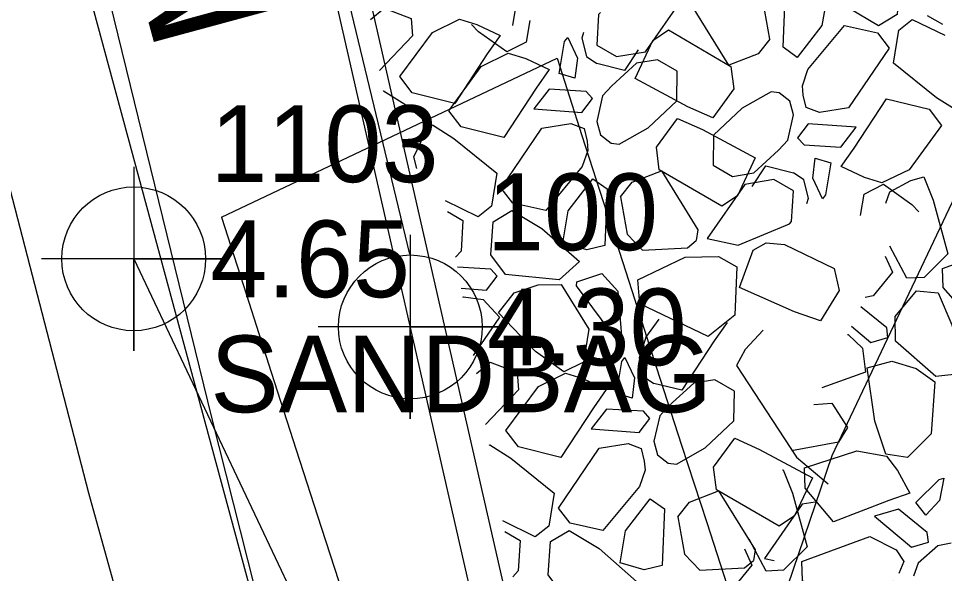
# Model space of a CAD drawing. Extents: x 3040896 to 3051146, y 687568 to 732976.
# Drawn here: x 3044039.04 to 3044069.22, y 721944.23 to 721962.31 of the extents above; entities that cross this region are included whole.
import ezdxf

# ---------------------------------------------------------------- set-up
doc = ezdxf.new("R2010")
doc.units = 0
for name, color, linetype in [('Default', 7, 'Continuous'), ('Exist Building Deck Patio Cogo Point CELL', 7, 'Continuous'), ('Exist Guardrail', 7, 'Continuous'), ('Exist Guardrail Text', 7, 'Continuous'), ('Exist Horizontal Alignment', 7, 'Continuous'), ('Exist Other Culture Area Outline', 7, 'Continuous'), ('Exist Other Culture Area Outline Cogo Point CELL', 7, 'Continuous'), ('Exist Right of Way Line', 7, 'Continuous'), ('Exist Roads EOP', 7, 'Continuous'), ('Exist Roads EOT', 7, 'Continuous'), ('Exist Roads Soil', 7, 'Continuous'), ('Exist Structure Major Bridge WW', 7, 'Continuous'), ('Exist Structure Major Bridge WW Cogo Elevation', 7, 'Continuous'), ('Exist Structure Major Bridge WW Cogo Number', 7, 'Continuous'), ('Exist Structure Major Bridge WW Cogo Point CELL', 7, 'Continuous'), ('Exist Structure Minor Head and End Wall', 7, 'Continuous'), ('Scratch_Level_0', 7, 'Continuous')]:
    doc.layers.add(name, color=color, linetype=linetype)

# ---------------------------------------------------------------- blocks, each defined once
blk = doc.blocks.new('EXIST BUILDING DECK PATIO COGO POINT')
at = {"layer": 'Exist Building Deck Patio Cogo Point CELL'}
blk.add_lwpolyline([(0, 0.06), (0, -0.06), (0, 0), (0.06, 0), (-0.06, 0)], dxfattribs=at)
blk.add_circle((0, 0), 0.04688, dxfattribs=at)
blk = doc.blocks.new('EXIST OTHER CULTURE AREA OUTLINE COGO POINT')
at = {"layer": 'Exist Other Culture Area Outline Cogo Point CELL'}
blk.add_lwpolyline([(0, 0.06), (0, -0.06), (0, 0), (0.06, 0), (-0.06, 0)], dxfattribs=at)
blk.add_circle((0, 0), 0.04688, dxfattribs=at)

msp = doc.modelspace()

# ---------------------------------------------------------------- linework, layer by layer
at = {"layer": 'Default'}
for p, q in [((3044063.959, 721961.375), (3044064.033, 721963.224)), ((3044063.522, 721961.638), (3044063.305, 721962.852)), ((3044069.165, 721962.115), (3044068.665, 721962.404)), ((3044052.527, 721961.86), (3044053.411, 721962.292)), ((3044053.411, 721962.292), (3044053.978, 721962.12)), ((3044053.978, 721962.12), (3044054.739, 721961.76)), ((3044051.88, 721961.745), (3044050.804, 721960.619)), ((3044056.939, 721961.695), (3044057.254, 721961.024)), ((3044057.457, 721961.854), (3044057.398, 721961.678)), ((3044057.398, 721961.678), (3044057.548, 721961.077)), ((3044054.12, 721960.75), (3044055.003, 721961.181)), ((3044055.003, 721961.181), (3044055.57, 721961.009)), ((3044064.422, 721961.048), (3044063.959, 721961.375)), ((3044055.57, 721961.009), (3044056.331, 721960.649)), ((3044057.254, 721961.024), (3044057.176, 721960.37)), ((3044057.548, 721961.077), (3044057.885, 721960.848)), ((3044059.182, 721960.855), (3044058.374, 721960.116)), ((3044057.176, 721960.37), (3044056.664, 721960.523)), ((3044050.925, 721959.943), (3044050.937, 721959.958)), ((3044058.374, 721960.116), (3044058.075, 721959.791)), ((3044063.567, 721959.923), (3044062.626, 721959.389)), ((3044063.835, 721959.887), (3044063.567, 721959.923)), ((3044064.18, 721959.615), (3044063.835, 721959.887)), ((3044064.615, 721959.818), (3044064.588, 721960.121)), ((3044057.404, 721959.251), (3044057.751, 721959.707)), ((3044058.075, 721959.791), (3044057.885, 721958.96)), ((3044064.301, 721959.176), (3044064.18, 721959.615)), ((3044064.715, 721959.412), (3044064.615, 721959.818)), ((3044055.839, 721959.365), (3044057.404, 721959.251)), ((3044064.111, 721958.345), (3044064.301, 721959.176)), ((3044052.261, 721958.508), (3044052.53, 721958.847)), ((3044057.47, 721958.724), (3044057.571, 721958.318)), ((3044057.885, 721958.96), (3044058.005, 721958.521)), ((3044058.618, 721958.214), (3044059.559, 721958.747)), ((3044064.781, 721958.885), (3044064.434, 721958.429)), ((3044066.346, 721958.771), (3044064.781, 721958.885)), ((3044058.005, 721958.521), (3044058.35, 721958.249)), ((3044057.571, 721958.318), (3044057.597, 721958.015)), ((3044058.35, 721958.249), (3044058.618, 721958.214)), ((3044063.811, 721958.02), (3044064.111, 721958.345)), ((3044063.003, 721957.281), (3044063.811, 721958.02)), ((3044064.931, 721957.112), (3044065.009, 721957.766)), ((3044065.009, 721957.766), (3044065.521, 721957.613)), ((3044066.615, 721957.127), (3044065.854, 721957.487)), ((3044064.637, 721957.059), (3044064.3, 721957.288)), ((3044068.066, 721957.386), (3044067.182, 721956.955)), ((3044057.763, 721957.088), (3044058.226, 721956.761)), ((3044064.787, 721956.458), (3044064.637, 721957.059)), ((3044065.247, 721956.441), (3044064.931, 721957.112)), ((3044067.182, 721956.955), (3044066.615, 721957.127)), ((3044068.126, 721957.034), (3044068.543, 721957.153)), ((3044058.226, 721956.761), (3044058.152, 721954.912)), ((3044058.664, 721956.498), (3044058.881, 721955.284)), ((3044064.729, 721956.282), (3044064.787, 721956.458)), ((3044053.02, 721956.021), (3044053.521, 721955.732)), ((3044062.499, 721954.929), (3044064.172, 721955.623)), ((3044059.378, 721954.765), (3044058.881, 721955.284)), ((3044060.84, 721954.842), (3044061.125, 721955.078)), ((3044061.485, 721955.142), (3044062.499, 721954.929)), ((3044059.378, 721954.765), (3044060.84, 721954.842)), ((3044062.984, 721954.764), (3044063.406, 721955.008)), ((3044063.406, 721955.008), (3044064.005, 721954.946)), ((3044059.226, 721953.8), (3044060.769, 721954.536)), ((3044060.769, 721954.536), (3044061.854, 721954.562)), ((3044067.288, 721954.573), (3044067.525, 721954.046)), ((3044057.32, 721954.397), (3044056.662, 721953.801)), ((3044056.662, 721953.801), (3044054.913, 721953.967)), ((3044057.231, 721953.735), (3044058.049, 721954.008)), ((3044058.049, 721954.008), (3044058.571, 721953.431)), ((3044055.194, 721953.37), (3044055.98, 721953.638)), ((3044055.98, 721953.638), (3044056.727, 721953.645)), ((3044059.288, 721953.01), (3044059.226, 721953.8)), ((3044053.519, 721953.233), (3044053.539, 721953.243)), ((3044053.539, 721953.243), (3044054.181, 721953.155)), ((3044058.571, 721953.431), (3044058.701, 721951.845)), ((3044059.483, 721951.916), (3044059.921, 721952.511)), ((3044059.483, 721951.916), (3044059.263, 721951.252)), ((3044066.062, 721952.02), (3044066.083, 721952.017)), ((3044066.083, 721952.017), (3044066.552, 721951.57)), ((3044068.943, 721950.643), (3044067.621, 721951.8)), ((3044058.804, 721951.269), (3044059.119, 721950.599)), ((3044059.263, 721951.252), (3044059.413, 721950.651)), ((3044067.5, 721951.152), (3044068.294, 721950.909)), ((3044068.294, 721950.909), (3044068.904, 721950.478)), ((3044055.985, 721950.324), (3044056.868, 721950.755)), ((3044056.868, 721950.755), (3044057.436, 721950.583)), ((3044057.436, 721950.583), (3044058.196, 721950.223)), ((3044059.119, 721950.599), (3044059.041, 721949.944)), ((3044059.413, 721950.651), (3044059.75, 721950.423)), ((3044069.825, 721950.741), (3044068.943, 721950.643)), ((3044061.047, 721950.43), (3044060.239, 721949.69)), ((3044055.337, 721950.208), (3044054.262, 721949.083)), ((3044059.041, 721949.944), (3044058.529, 721950.097)), ((3044060.239, 721949.69), (3044059.94, 721949.365)), ((3044059.94, 721949.365), (3044059.75, 721948.534)), ((3044059.269, 721948.825), (3044059.616, 721949.282)), ((3044057.704, 721948.94), (3044059.269, 721948.825)), ((3044054.383, 721948.406), (3044054.395, 721948.422)), ((3044059.75, 721948.534), (3044059.87, 721948.095)), ((3044065.767, 721948.503), (3044064.236, 721948.22)), ((3044059.335, 721948.298), (3044059.436, 721947.892)), ((3044060.483, 721947.788), (3044061.424, 721948.321)), ((3044066.359, 721948.219), (3044067.328, 721948.052)), ((3044059.436, 721947.892), (3044059.462, 721947.589)), ((3044059.87, 721948.095), (3044060.215, 721947.823)), ((3044060.215, 721947.823), (3044060.483, 721947.788)), ((3044067.328, 721948.052), (3044067.688, 721947.58)), ((3044063.938, 721947.6), (3044063.957, 721947.606)), ((3044067.688, 721947.58), (3044068.094, 721946.843)), ((3044069.199, 721947.336), (3044069.062, 721946.608)), ((3044059.628, 721946.662), (3044060.091, 721946.335)), ((3044069.062, 721946.608), (3044068.616, 721946.123)), ((3044060.091, 721946.335), (3044060.017, 721944.486)), ((3044068.616, 721946.123), (3044068.29, 721946.546)), ((3044060.529, 721946.072), (3044060.746, 721944.858)), ((3044066.944, 721946.09), (3044068.147, 721945.082)), ((3044054.885, 721945.595), (3044055.386, 721945.306)), ((3044068.147, 721945.082), (3044068.695, 721945.249)), ((3044069.006, 721945.127), (3044068.366, 721944.565)), ((3044069.44, 721945.216), (3044069.006, 721945.127)), ((3044061.243, 721944.339), (3044060.746, 721944.858)), ((3044062.702, 721945.026), (3044062.939, 721944.499)), ((3044062.705, 721944.416), (3044062.99, 721944.652)), ((3044063.35, 721944.716), (3044063.665, 721944.65)), ((3044067.892, 721944.616), (3044067.736, 721944.228)), ((3044068.366, 721944.565), (3044068.207, 721944.138)), ((3044061.243, 721944.339), (3044062.705, 721944.416))]:
    msp.add_line(p, q, dxfattribs=at)
for points in [[(3044067.272, 721964.17), (3044067.752, 721963.525), (3044067.674, 721962.445), (3044067.065, 721962.078), (3044066.085, 721962.665), (3044064.865, 721963.739)], [(3044058.013, 721962.513), (3044057.946, 721962.439), (3044057.889, 721961.443), (3044058.529, 721961.074), (3044059.473, 721961.227), (3044060.7, 721962.994)], [(3044063.522, 721961.638), (3044063.144, 721961.161), (3044062.192, 721960.789), (3044061.004, 721962.708), (3044061.06, 721963.058)], [(3044065.402, 721963.132), (3044065.227, 721962.088), (3044064.422, 721961.048)], [(3044050.508, 721962.277), (3044050.958, 721962.65), (3044051.834, 721962.309), (3044051.88, 721961.745)], [(3044055.149, 721962.091), (3044055.247, 721962.678), (3044055.347, 721962.806)], [(3044054.95, 721961.223), (3044054.028, 721961.883), (3044053.799, 721962.121)], [(3044055.701, 721962.247), (3044055.588, 721961.544), (3044054.95, 721961.223)], [(3044064.588, 721960.121), (3044064.77, 721960.647), (3044065.961, 721962.083), (3044067.032, 721961.843), (3044067.412, 721961.352), (3044066.087, 721959.4), (3044065.143, 721959.247), (3044064.715, 721959.412)], [(3044069.656, 721959.289), (3044068.962, 721959.729), (3044067.554, 721960.862), (3044067.728, 721961.936), (3044068.167, 721962.284), (3044069.227, 721961.769)], [(3044054.739, 721961.76), (3044054.318, 721961.158), (3044053.262, 721959.546), (3044051.873, 721959.893), (3044051.467, 721960.419), (3044052.527, 721961.86)], [(3044056.664, 721960.523), (3044056.839, 721961.567), (3044056.939, 721961.695)], [(3044061.666, 721959.077), (3044060.855, 721959.438), (3044059.137, 721960.363), (3044059.715, 721961.602), (3044060.22, 721961.94), (3044062.26, 721960.752), (3044062.356, 721960.018), (3044061.666, 721959.077)], [(3044059.233, 721961.298), (3044058.791, 721960.622), (3044057.885, 721960.848)], [(3044060.511, 721960.598), (3044059.871, 721960.967), (3044059.182, 721960.855)], [(3044056.331, 721960.649), (3044055.911, 721960.048), (3044054.855, 721958.435), (3044053.465, 721958.782), (3044053.059, 721959.308), (3044054.12, 721960.75)], [(3044059.559, 721958.747), (3044060.493, 721959.628), (3044060.511, 721960.598)], [(3044050.937, 721959.958), (3044051.632, 721959.518), (3044052.394, 721958.904)], [(3044057.751, 721959.707), (3044057.539, 721959.938), (3044056.338, 721960.01), (3044055.839, 721959.365)], [(3044065.854, 721957.487), (3044066.275, 721958.088), (3044067.331, 721959.701), (3044068.72, 721959.354), (3044069.127, 721958.828), (3044068.066, 721957.386)], [(3044062.626, 721959.389), (3044061.692, 721958.509), (3044061.675, 721957.539)], [(3044060.519, 721959.059), (3044061.33, 721958.698), (3044063.048, 721957.773), (3044062.471, 721956.534), (3044061.965, 721956.196), (3044059.925, 721957.384), (3044059.83, 721958.119), (3044060.519, 721959.059)], [(3044052.53, 721958.847), (3044053.224, 721958.407), (3044054.631, 721957.274), (3044054.458, 721956.2), (3044054.018, 721955.852), (3044052.959, 721956.367)], [(3044057.597, 721958.015), (3044057.415, 721957.489), (3044056.224, 721956.053), (3044055.153, 721956.293), (3044054.773, 721956.784), (3044056.098, 721958.736), (3044057.042, 721958.889), (3044057.47, 721958.724)], [(3044064.434, 721958.429), (3044064.646, 721958.198), (3044065.847, 721958.126), (3044066.346, 721958.771)], [(3044052.026, 721957.428), (3044051.922, 721957.801), (3044052.261, 721958.508)], [(3044061.675, 721957.539), (3044062.314, 721957.169), (3044063.003, 721957.281)], [(3044062.952, 721956.838), (3044063.395, 721957.514), (3044064.3, 721957.288)], [(3044065.521, 721957.613), (3044065.346, 721956.569), (3044065.247, 721956.441)], [(3044058.664, 721956.498), (3044059.041, 721956.975), (3044059.994, 721957.347), (3044061.181, 721955.428), (3044061.125, 721955.078)], [(3044056.783, 721955.004), (3044056.958, 721956.048), (3044057.763, 721957.088)], [(3044064.172, 721955.623), (3044064.239, 721955.697), (3044064.296, 721956.693), (3044063.656, 721957.062), (3044062.712, 721956.909), (3044061.485, 721955.142)], [(3044066.484, 721955.889), (3044066.597, 721956.592), (3044067.235, 721956.913)], [(3044067.235, 721956.913), (3044068.158, 721956.253), (3044068.386, 721956.015)], [(3044067.304, 721956.296), (3044067.438, 721956.66), (3044068.126, 721957.034)], [(3044068.543, 721957.153), (3044068.849, 721956.39), (3044069.327, 721954.648), (3044068.558, 721953.878), (3044067.998, 721953.853), (3044067.44, 721954.89)], [(3044054.913, 721953.967), (3044054.433, 721954.611), (3044054.512, 721955.692), (3044055.12, 721956.058), (3044056.1, 721955.472), (3044057.32, 721954.397)], [(3044053.521, 721955.732), (3044053.464, 721954.736), (3044053.285, 721954.54)], [(3044058.152, 721954.912), (3044057.564, 721954.771), (3044056.783, 721955.004)], [(3044064.005, 721954.946), (3044065.624, 721954.169), (3044065.784, 721953.446), (3044065.178, 721952.459), (3044064.336, 721952.758), (3044062.538, 721953.549), (3044062.984, 721954.764)], [(3044072.166, 721953.513), (3044071.711, 721953.193), (3044069.905, 721952.725), (3044069.177, 721953.547), (3044069.156, 721954.167), (3044071.372, 721954.975), (3044072.227, 721954.547), (3044072.478, 721954.163)], [(3044061.854, 721954.562), (3044062.452, 721954.221), (3044062.389, 721952.643), (3044061.512, 721951.951), (3044059.288, 721953.01)], [(3044053.467, 721953.522), (3044054.295, 721953.462), (3044054.642, 721953.918), (3044054.43, 721954.148), (3044053.344, 721954.214)], [(3044067.525, 721954.046), (3044066.896, 721953.271), (3044066.636, 721953.217)], [(3044056.727, 721953.645), (3044057.626, 721952.192), (3044057.453, 721951.118), (3044056.815, 721950.798)], [(3044058.701, 721951.845), (3044058.577, 721951.785), (3044057.221, 721953.604), (3044057.231, 721953.735)], [(3044056.815, 721950.798), (3044055.893, 721951.457), (3044054.68, 721952.72), (3044055.194, 721953.37)], [(3044067.621, 721951.8), (3044067.609, 721952.603), (3044068.305, 721953.434), (3044069.013, 721953.375), (3044069.465, 721952.326), (3044069.825, 721950.741)], [(3044054.181, 721953.155), (3044054.711, 721952.578), (3044053.859, 721951.332)], [(3044066.189, 721952.285), (3044066.824, 721951.752), (3044067.373, 721951.919), (3044067.336, 721952.23), (3044066.493, 721952.918)], [(3044062.132, 721952.41), (3044061.712, 721951.809), (3044060.656, 721950.197), (3044059.75, 721950.423)], [(3044063.305, 721952.156), (3044062.726, 721951.53), (3044062.436, 721951.01), (3044064.398, 721948.013), (3044065.433, 721947.152)], [(3044066.552, 721951.57), (3044066.645, 721950.791), (3044065.225, 721950.28)], [(3044058.529, 721950.097), (3044058.704, 721951.141), (3044058.804, 721951.269)], [(3044067.31, 721948.117), (3044066.948, 721949.191), (3044066.703, 721950.925), (3044067.5, 721951.152)], [(3044053.965, 721950.74), (3044054.416, 721951.113), (3044055.291, 721950.772), (3044055.337, 721950.208)], [(3044062.376, 721950.172), (3044061.736, 721950.541), (3044061.047, 721950.43)], [(3044058.196, 721950.223), (3044057.776, 721949.622), (3044056.72, 721948.01), (3044055.33, 721948.356), (3044054.924, 721948.882), (3044055.985, 721950.324)], [(3044068.904, 721950.478), (3044068.784, 721948.774), (3044068.015, 721948.004), (3044067.31, 721948.117)], [(3044061.424, 721948.321), (3044062.358, 721949.202), (3044062.376, 721950.172)], [(3044064.965, 721949.737), (3044065.548, 721949.776), (3044066.059, 721948.988), (3044065.767, 721948.503)], [(3044059.616, 721949.282), (3044059.404, 721949.512), (3044058.203, 721949.584), (3044057.704, 721948.94)], [(3044054.395, 721948.422), (3044055.089, 721947.982), (3044056.496, 721946.848), (3044056.323, 721945.774), (3044055.883, 721945.426), (3044054.824, 721945.941)], [(3044059.462, 721947.589), (3044059.28, 721947.064), (3044058.089, 721945.627), (3044057.018, 721945.867), (3044056.638, 721946.358), (3044057.963, 721948.31), (3044058.907, 721948.464), (3044059.335, 721948.298)], [(3044062.384, 721948.634), (3044063.195, 721948.272), (3044064.913, 721947.347), (3044064.336, 721946.109), (3044063.83, 721945.77), (3044061.79, 721946.958), (3044061.695, 721947.693), (3044062.384, 721948.634)], [(3044068.094, 721946.843), (3044067.401, 721946.602), (3044065.602, 721945.912), (3044064.678, 721947.006), (3044064.656, 721947.67), (3044066.359, 721948.219)], [(3044063.957, 721947.606), (3044064.263, 721946.843), (3044064.741, 721945.101), (3044063.972, 721944.331), (3044063.412, 721944.306), (3044062.854, 721945.343)], [(3044068.29, 721946.546), (3044069.043, 721947.29), (3044069.199, 721947.336)], [(3044060.529, 721946.072), (3044060.906, 721946.55), (3044061.859, 721946.921), (3044063.046, 721945.002), (3044062.99, 721944.652)], [(3044058.648, 721944.578), (3044058.823, 721945.622), (3044059.628, 721946.662)], [(3044065.009, 721946.553), (3044064.577, 721946.483), (3044063.35, 721944.716)], [(3044068.695, 721945.249), (3044068.658, 721945.559), (3044067.726, 721946.321), (3044066.944, 721946.09)], [(3044056.778, 721943.541), (3044056.298, 721944.185), (3044056.377, 721945.266), (3044056.985, 721945.632), (3044057.965, 721945.046), (3044059.185, 721943.971)], [(3044067.58, 721943.966), (3044067.126, 721943.646), (3044065.319, 721943.178), (3044064.591, 721944), (3044064.57, 721944.62), (3044066.786, 721945.428), (3044067.641, 721945), (3044067.892, 721944.616)], [(3044055.386, 721945.306), (3044055.329, 721944.31), (3044055.15, 721944.114)], [(3044060.017, 721944.486), (3044059.429, 721944.345), (3044058.648, 721944.578)], [(3044062.939, 721944.499), (3044062.31, 721943.724), (3044062.051, 721943.67)]]:
    msp.add_lwpolyline(points, dxfattribs=at)
at = {"layer": 'Exist Guardrail'}
msp.add_lwpolyline([(3044011.748, 722085.045), (3044015.28, 722067.518), (3044017.669, 722055.01), (3044022.008, 722036.647), (3044028.228, 722012.155), (3044034.351, 721988.619), (3044041.134, 721963.873), (3044049.124, 721934.352), (3044052.633, 721922.036)], dxfattribs=at)
at = {"layer": 'Exist Horizontal Alignment'}
for centre, radius, start, end in [((3047143.478, 722946.481), 3274.364, 179.827486, 209.692497), ((3045383.017, 722302.494), 1400.136, 189.234207, 200.154015)]:
    msp.add_arc(centre, radius, start, end, dxfattribs=at)
at = {"layer": 'Exist Other Culture Area Outline'}
msp.add_line((3044045.657, 721955.839), (3044056.597, 721961.025), dxfattribs=at)
for radius, start in [(3240.364, 197.705162), (3252.364, 197.733577)]:
    msp.add_arc((3047143.478, 722946.481), radius, start, 209.692497, dxfattribs=at)
at = {"layer": 'Exist Right of Way Line'}
for radius in [3324.364, 3224.364]:
    msp.add_arc((3047143.478, 722946.481), radius, 179.827486, 209.692497, dxfattribs=at)
at = {"layer": 'Exist Roads EOP'}
msp.add_lwpolyline([(3044051.911, 721923.331), (3044045.336, 721949.312), (3044039.104, 721974.773), (3044033.254, 721998.242), (3044028.383, 722021.757), (3044023.448, 722047.759), (3044018.764, 722069.622), (3044017.084, 722077.997), (3044015.981, 722080.032), (3044014.458, 722080.198), (3044011.973, 722080.922), (3044011.591, 722082.485)], dxfattribs=at)
at = {"layer": 'Exist Roads EOT'}
msp.add_lwpolyline([(3044010.495, 722084.692), (3044016.122, 722053.003), (3044022.73, 722022.515), (3044028.982, 721996.059), (3044034.757, 721972.178), (3044041.319, 721946.86), (3044048.775, 721920.017)], dxfattribs=at)
at = {"layer": 'Exist Roads Soil'}
msp.add_lwpolyline([(3044107.584, 722005.446), (3044098.568, 721994.066), (3044088.517, 721983.078), (3044076.329, 721969.376), (3044071.677, 721960.976), (3044065.546, 721948.066), (3044062.291, 721938.485), (3044060.621, 721929.051), (3044060.743, 721923.412)], dxfattribs=at)
at = {"layer": 'Exist Structure Major Bridge WW'}
for points in [[(3044056.791, 721935.353), (3044041.622, 722001.896), (3044024.531, 722088.471), (3044023.577, 722096.026), (3044016.051, 722146.768)], [(3044055.712, 721935.139), (3044040.546, 722001.667), (3044023.444, 722088.295), (3044022.487, 722095.876), (3044014.963, 722146.607)]]:
    msp.add_lwpolyline(points, dxfattribs=at)
at = {"layer": 'Exist Structure Minor Head and End Wall'}
msp.add_lwpolyline([(3044022.243, 722094.179), (3044023.783, 722086.353), (3044024.531, 722085.007), (3044024.707, 722082.846), (3044035.478, 722027.61), (3044045.3, 721981.551), (3044051.786, 721954.634)], dxfattribs=at)
msp.add_lwpolyline([(3044022.243, 722094.179), (3044023.783, 722086.353), (3044024.531, 722085.007), (3044024.707, 722082.846), (3044035.478, 722027.61), (3044045.3, 721981.551), (3044051.786, 721954.634)], dxfattribs=at)
at = {"layer": 'Scratch_Level_0'}
msp.add_line((3044042.791, 721954.481), (3044465.659, 721062.352), dxfattribs=at)

# ---------------------------------------------------------------- block references
at = {"layer": 'Exist Structure Major Bridge WW Cogo Point CELL', "xscale": 50, "yscale": 50}
msp.add_blockref('EXIST BUILDING DECK PATIO COGO POINT', (3044051.808, 721952.263), dxfattribs=at)
at = {"layer": 'Scratch_Level_0', "xscale": 50, "yscale": 50}
msp.add_blockref('EXIST OTHER CULTURE AREA OUTLINE COGO POINT', (3044042.791, 721954.481), dxfattribs=at)

# ---------------------------------------------------------------- texts
at = {"layer": 'Exist Guardrail Text'}
msp.add_text('MTL', height=4, rotation=105.1451, dxfattribs=at).set_placement((3044047.423, 721962.17))
at = {"layer": 'Exist Structure Major Bridge WW Cogo Elevation'}
msp.add_text('4.30', height=2.5, dxfattribs=at).set_placement((3044054.308, 721951.013))
at = {"layer": 'Exist Structure Major Bridge WW Cogo Number'}
msp.add_text('100', height=2.5, dxfattribs=at).set_placement((3044054.308, 721954.763))
at = {"layer": 'Scratch_Level_0'}
for s, p in [('1103', (3044045.291, 721956.981)), ('4.65', (3044045.291, 721953.231)), ('SANDBAG', (3044045.291, 721949.481))]:
    msp.add_text(s, height=2.5, dxfattribs=at).set_placement(p)

doc.saveas('drawing.dxf')
